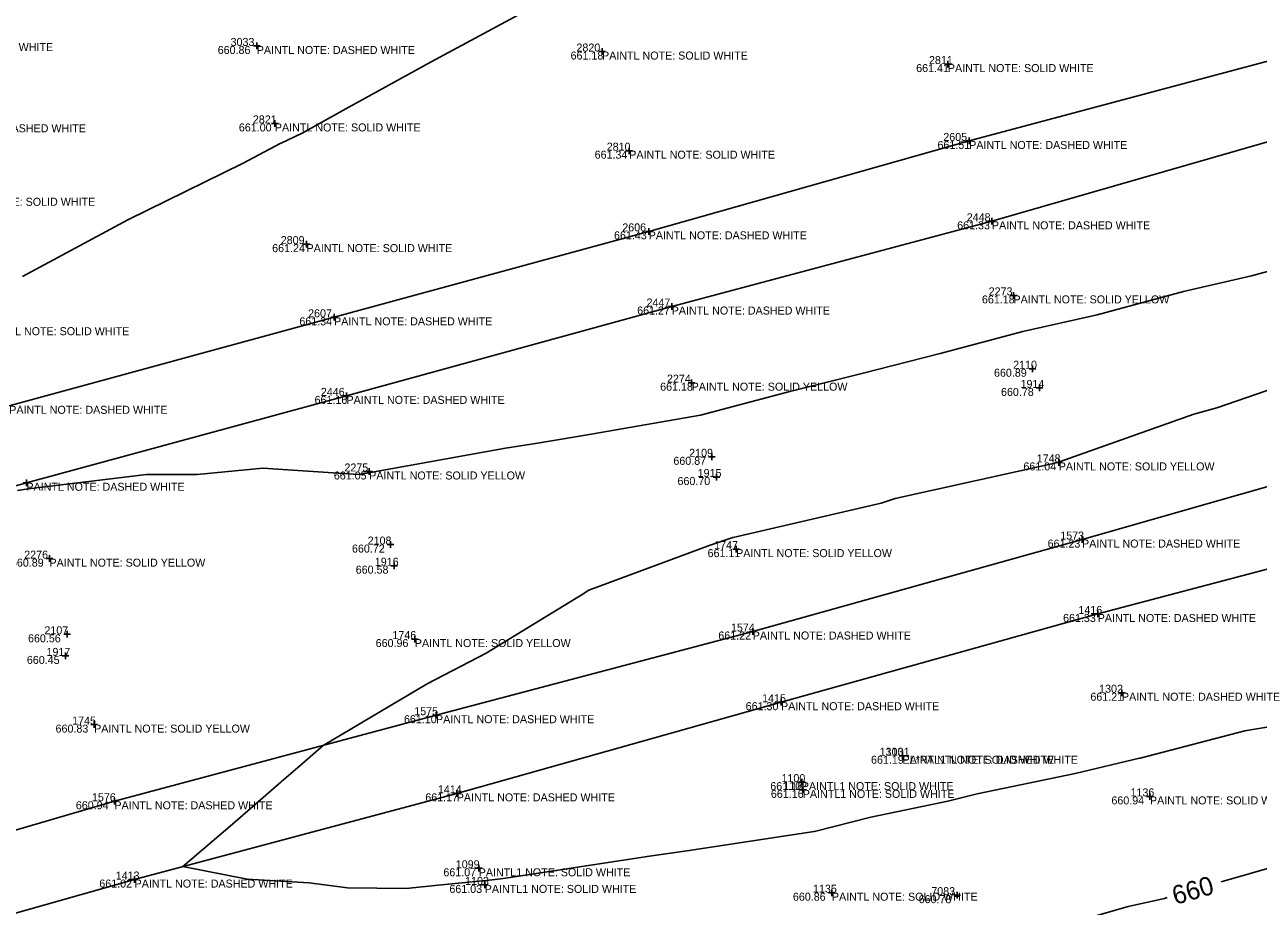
# Model space of a CAD drawing. Extents: x 2129350 to 2137777, y 657588 to 659885.
# Drawn here: x 2133748.4 to 2133933.4, y 658838.9 to 658971.1 of the extents above; entities that cross this region are included whole.
import ezdxf

# ---------------------------------------------------------------- set-up
doc = ezdxf.new("R2010")
doc.units = 0
for name, color, linetype in [('DT_X_Contour_Major', 7, 'Continuous'), ('DT_X_Contour_Minor', 7, 'Continuous'), ('PV_X_COP', 7, 'Continuous'), ('SV_X_Shot_Marker', 7, 'Continuous'), ('SV_X_Text_Comment', 7, 'Continuous'), ('SV_X_Text_Elevation', 7, 'Continuous'), ('SV_X_Text_Name', 7, 'Continuous')]:
    doc.layers.add(name, color=color, linetype=linetype)

msp = doc.modelspace()

# ---------------------------------------------------------------- linework, layer by layer
at = {"layer": 'DT_X_Contour_Major'}
for points in [[(2134023.97, 658869.8), (2134012.9, 658866.33), (2133992.99, 658860.14), (2133990.76, 658859.32), (2133988.11, 658858.55), (2133966.11, 658852.81), (2133946, 658847.61), (2133943.28, 658846.82), (2133940.48, 658846.22), (2133927.8, 658842.53)], [(2133919.73, 658840.18), (2133919.31, 658840.05), (2133913.88, 658838.87), (2133895.17, 658833.45), (2133891.23, 658832.91), (2133890.79, 658832.81), (2133888.54, 658832.31), (2133866.81, 658825.71), (2133844.43, 658820.48), (2133843.44, 658820.25), (2133842.45, 658819.98), (2133823.39, 658813.75)]]:
    msp.add_lwpolyline(points, dxfattribs=at)
at = {"layer": 'DT_X_Contour_Minor'}
for points in [[(2133827.77, 658975.48), (2133809.38, 658965.53), (2133797.05, 658958.73), (2133790.05, 658954.81), (2133786.9, 658953.35), (2133786.9, 658953.35), (2133786.73, 658953.26), (2133781.18, 658950.35), (2133763.9, 658941.81), (2133748.12, 658933.31)], [(2133800.13, 658903.91), (2133800.13, 658903.91), (2133800.27, 658903.93), (2133820.53, 658907.6), (2133825, 658908.31), (2133832.2, 658909.47), (2133849.75, 658912.52), (2133863.13, 658916.08), (2133873.94, 658918.81), (2133885.67, 658921.79), (2133898.08, 658925.08), (2133909.19, 658927.6), (2133922.18, 658931.09), (2133932.35, 658933.43), (2133946.35, 658937.21)], [(2133940.05, 658866.64), (2133931.36, 658865.2), (2133915.67, 658861.1), (2133915.58, 658861.09), (2133905.92, 658858.8), (2133891.24, 658855.73), (2133886.84, 658854.67), (2133875.28, 658852.24), (2133866.85, 658850.1), (2133866.79, 658850.09), (2133848.03, 658847.24), (2133842.08, 658846.39), (2133820.87, 658843.13), (2133819.82, 658843.02), (2133817.21, 658842.7), (2133817.12, 658842.69), (2133817.08, 658842.69), (2133810.41, 658842.04), (2133805.63, 658841.55), (2133796.81, 658841.67), (2133791.09, 658842.4), (2133781.76, 658842.95), (2133772.15, 658844.83), (2133779.57, 658851.2), (2133786.89, 658857.55), (2133790.06, 658860.28), (2133793.18, 658863.01), (2133808.78, 658872.26), (2133817.6, 658876.84), (2133831.11, 658885.1), (2133831.86, 658885.52), (2133833.01, 658886.27), (2133851.22, 658893.04), (2133854.59, 658894.19), (2133854.61, 658894.2), (2133854.65, 658894.21), (2133876.84, 658899.33), (2133878.95, 658900.05), (2133903.32, 658905.44), (2133903.36, 658905.45), (2133903.44, 658905.47), (2133923.71, 658912.71), (2133927.14, 658913.63), (2133945, 658919.79)], [(2133747.36, 658901.25), (2133748.96, 658901.49), (2133766.71, 658903.66), (2133774.27, 658903.66), (2133784.12, 658904.57), (2133798.45, 658903.64), (2133800.13, 658903.91)]]:
    msp.add_lwpolyline(points, dxfattribs=at)
at = {"layer": 'PV_X_COP'}
for points in [[(2134372.8, 659086.61), (2134323.79, 659072.7), (2134275.99, 659059.69), (2134222.68, 659044.63), (2134179.75, 659033.13), (2134131.31, 659020.04), (2134083.27, 659006.66), (2134034.91, 658993.22), (2133987.27, 658980.27), (2133938.9, 658966.72), (2133890.03, 658953.66), (2133841.98, 658940.1), (2133794.81, 658927.21), (2133746.12, 658913.94)], [(2133700.49, 658889.22), (2133748.69, 658902.41), (2133796.68, 658915.43), (2133845.43, 658928.83), (2133893.44, 658941.61), (2133941.21, 658955.4), (2133989.8, 658968.27), (2134038.07, 658981.54), (2134085.87, 658995.18), (2134134.34, 659008.65), (2134182.46, 659021.35), (2134231.16, 659035.11), (2134279.23, 659047.71), (2134327.51, 659061.51), (2134375.77, 659075.33)], [(2134388.52, 659027.39), (2134340.25, 659013.73), (2134292.54, 659000.09), (2134244.03, 658987.31), (2134195.47, 658973.6), (2134147.66, 658960.38), (2134099.08, 658947.08), (2134051.3, 658933.75), (2134003.21, 658920.42), (2133954.92, 658907.58), (2133906.95, 658893.88), (2133857.58, 658880.09), (2133810.1, 658867.54), (2133761.88, 658854.63), (2133713.87, 658840.58)], [(2133717.15, 658829.38), (2133764.91, 658842.89), (2133813.2, 658855.82), (2133861.82, 658869.49), (2133909.3, 658882.72), (2133957.97, 658895.58), (2134006.36, 658909.13), (2134054.49, 658922.5), (2134102.6, 658935.68), (2134150.4, 658949.05), (2134199.32, 658962.22), (2134247.23, 658975.95), (2134295.23, 658988.99), (2134343.07, 659001.85), (2134391.9, 659015.47)]]:
    msp.add_lwpolyline(points, dxfattribs=at)
at = {"layer": 'SV_X_Shot_Marker'}
for p, q in [((2133782.72, 658967.91), (2133783.72, 658967.91)), ((2133783.22, 658968.41), (2133783.22, 658967.41)), ((2133783.22, 658967.91), (2133783.22, 658967.91)), ((2133834.99, 658967.57), (2133834.99, 658966.57)), ((2133834.49, 658967.07), (2133835.49, 658967.07)), ((2133834.99, 658967.07), (2133834.99, 658967.07)), ((2133886.84, 658965.69), (2133886.84, 658964.69)), ((2133886.34, 658965.19), (2133887.34, 658965.19)), ((2133886.84, 658965.19), (2133886.84, 658965.19)), ((2133785.94, 658956.79), (2133785.94, 658955.79)), ((2133785.44, 658956.29), (2133786.44, 658956.29)), ((2133785.94, 658956.29), (2133785.94, 658956.29)), ((2133839.07, 658952.7), (2133839.07, 658951.7)), ((2133889.53, 658953.66), (2133890.53, 658953.66)), ((2133890.03, 658954.16), (2133890.03, 658953.16)), ((2133890.03, 658953.66), (2133890.03, 658953.66)), ((2133838.57, 658952.2), (2133839.57, 658952.2)), ((2133839.07, 658952.2), (2133839.07, 658952.2)), ((2133892.94, 658941.61), (2133893.94, 658941.61)), ((2133893.44, 658942.11), (2133893.44, 658941.11)), ((2133893.44, 658941.61), (2133893.44, 658941.61)), ((2133841.48, 658940.1), (2133842.48, 658940.1)), ((2133841.98, 658940.6), (2133841.98, 658939.6)), ((2133841.98, 658940.1), (2133841.98, 658940.1)), ((2133790.19, 658938.19), (2133791.19, 658938.19)), ((2133790.69, 658938.69), (2133790.69, 658937.69)), ((2133790.69, 658938.19), (2133790.69, 658938.19)), ((2133896.17, 658930.5), (2133897.17, 658930.5)), ((2133896.67, 658931), (2133896.67, 658930)), ((2133896.67, 658930.5), (2133896.67, 658930.5)), ((2133844.93, 658928.83), (2133845.93, 658928.83)), ((2133845.43, 658929.33), (2133845.43, 658928.33)), ((2133845.43, 658928.83), (2133845.43, 658928.83)), ((2133794.31, 658927.21), (2133795.31, 658927.21)), ((2133794.81, 658927.71), (2133794.81, 658926.71)), ((2133794.81, 658927.21), (2133794.81, 658927.21)), ((2133899.03, 658919.5), (2133900.03, 658919.5)), ((2133899.53, 658920), (2133899.53, 658919)), ((2133899.53, 658919.5), (2133899.53, 658919.5)), ((2133848.42, 658917.91), (2133848.42, 658916.91)), ((2133796.68, 658915.93), (2133796.68, 658914.93)), ((2133847.92, 658917.41), (2133848.92, 658917.41)), ((2133848.42, 658917.41), (2133848.42, 658917.41)), ((2133900.06, 658916.62), (2133901.06, 658916.62)), ((2133900.56, 658917.12), (2133900.56, 658916.12)), ((2133900.56, 658916.62), (2133900.56, 658916.62)), ((2133796.18, 658915.43), (2133797.18, 658915.43)), ((2133796.68, 658915.43), (2133796.68, 658915.43)), ((2133851.46, 658906.79), (2133851.46, 658905.79)), ((2133850.96, 658906.29), (2133851.96, 658906.29)), ((2133851.46, 658906.29), (2133851.46, 658906.29)), ((2133902.95, 658905.45), (2133903.95, 658905.45)), ((2133903.45, 658905.95), (2133903.45, 658904.95)), ((2133903.45, 658905.45), (2133903.45, 658905.45)), ((2133748.69, 658902.91), (2133748.69, 658901.91)), ((2133799.58, 658904.09), (2133800.58, 658904.09)), ((2133800.08, 658904.59), (2133800.08, 658903.59)), ((2133800.08, 658904.09), (2133800.08, 658904.09)), ((2133851.66, 658903.26), (2133852.66, 658903.26)), ((2133852.16, 658903.76), (2133852.16, 658902.76)), ((2133852.16, 658903.26), (2133852.16, 658903.26)), ((2133748.19, 658902.41), (2133749.19, 658902.41)), ((2133748.69, 658902.41), (2133748.69, 658902.41)), ((2133803.25, 658893.63), (2133803.25, 658892.63)), ((2133906.45, 658893.88), (2133907.45, 658893.88)), ((2133906.95, 658894.38), (2133906.95, 658893.38)), ((2133906.95, 658893.88), (2133906.95, 658893.88)), ((2133802.75, 658893.13), (2133803.75, 658893.13)), ((2133803.25, 658893.13), (2133803.25, 658893.13)), ((2133854.59, 658892.45), (2133855.59, 658892.45)), ((2133855.09, 658892.95), (2133855.09, 658891.95)), ((2133855.09, 658892.45), (2133855.09, 658892.45)), ((2133751.65, 658891.02), (2133752.65, 658891.02)), ((2133752.15, 658891.52), (2133752.15, 658890.52)), ((2133752.15, 658891.02), (2133752.15, 658891.02)), ((2133803.34, 658889.96), (2133804.34, 658889.96)), ((2133803.84, 658890.46), (2133803.84, 658889.46)), ((2133803.84, 658889.96), (2133803.84, 658889.96)), ((2133908.8, 658882.72), (2133909.8, 658882.72)), ((2133909.3, 658883.22), (2133909.3, 658882.22)), ((2133909.3, 658882.72), (2133909.3, 658882.72)), ((2133857.58, 658880.59), (2133857.58, 658879.59)), ((2133754.28, 658879.67), (2133755.28, 658879.67)), ((2133754.78, 658880.17), (2133754.78, 658879.17)), ((2133754.78, 658879.67), (2133754.78, 658879.67)), ((2133806.42, 658878.96), (2133807.42, 658878.96)), ((2133806.92, 658879.46), (2133806.92, 658878.46)), ((2133806.92, 658878.96), (2133806.92, 658878.96)), ((2133857.08, 658880.09), (2133858.08, 658880.09)), ((2133857.58, 658880.09), (2133857.58, 658880.09)), ((2133754.55, 658876.93), (2133754.55, 658875.93)), ((2133754.05, 658876.43), (2133755.05, 658876.43)), ((2133754.55, 658876.43), (2133754.55, 658876.43)), ((2133912.93, 658871.41), (2133912.93, 658870.41)), ((2133861.32, 658869.49), (2133862.32, 658869.49)), ((2133861.82, 658869.99), (2133861.82, 658868.99)), ((2133861.82, 658869.49), (2133861.82, 658869.49)), ((2133912.43, 658870.91), (2133913.43, 658870.91)), ((2133912.93, 658870.91), (2133912.93, 658870.91)), ((2133810.1, 658868.04), (2133810.1, 658867.04)), ((2133758.34, 658866.13), (2133759.34, 658866.13)), ((2133758.84, 658866.63), (2133758.84, 658865.63)), ((2133758.84, 658866.13), (2133758.84, 658866.13)), ((2133809.6, 658867.54), (2133810.6, 658867.54)), ((2133810.1, 658867.54), (2133810.1, 658867.54)), ((2133879.53, 658861.46), (2133880.53, 658861.46)), ((2133879.53, 658861.46), (2133880.53, 658861.46)), ((2133880.03, 658861.96), (2133880.03, 658860.96)), ((2133880.03, 658861.96), (2133880.03, 658860.96)), ((2133880.03, 658861.46), (2133880.03, 658861.46)), ((2133880.03, 658861.46), (2133880.03, 658861.46)), ((2133864.44, 658857.5), (2133865.44, 658857.5)), ((2133864.94, 658858), (2133864.94, 658857)), ((2133864.94, 658857.5), (2133864.94, 658857.5)), ((2133865.08, 658856.84), (2133865.08, 658855.84)), ((2133761.88, 658855.13), (2133761.88, 658854.13)), ((2133812.7, 658855.82), (2133813.7, 658855.82)), ((2133813.2, 658856.32), (2133813.2, 658855.32)), ((2133813.2, 658855.82), (2133813.2, 658855.82)), ((2133864.58, 658856.34), (2133865.58, 658856.34)), ((2133865.08, 658856.34), (2133865.08, 658856.34)), ((2133916.63, 658855.36), (2133917.63, 658855.36)), ((2133917.13, 658855.86), (2133917.13, 658854.86)), ((2133917.13, 658855.36), (2133917.13, 658855.36)), ((2133761.38, 658854.63), (2133762.38, 658854.63)), ((2133761.88, 658854.63), (2133761.88, 658854.63)), ((2133816, 658844.58), (2133817, 658844.58)), ((2133816.5, 658845.08), (2133816.5, 658844.08)), ((2133816.5, 658844.58), (2133816.5, 658844.58)), ((2133764.41, 658842.89), (2133765.41, 658842.89)), ((2133764.91, 658843.39), (2133764.91, 658842.39)), ((2133764.91, 658842.89), (2133764.91, 658842.89)), ((2133816.9, 658842.09), (2133817.9, 658842.09)), ((2133817.4, 658842.59), (2133817.4, 658841.59)), ((2133817.4, 658842.09), (2133817.4, 658842.09)), ((2133868.95, 658840.92), (2133869.95, 658840.92)), ((2133869.45, 658841.42), (2133869.45, 658840.42)), ((2133869.45, 658840.92), (2133869.45, 658840.92)), ((2133887.71, 658840.55), (2133888.71, 658840.55)), ((2133888.21, 658841.05), (2133888.21, 658840.05)), ((2133888.21, 658840.55), (2133888.21, 658840.55))]:
    msp.add_line(p, q, dxfattribs=at)

# ---------------------------------------------------------------- texts
at = {"layer": 'DT_X_Contour_Major'}
msp.add_text('660', height=2.8, rotation=16.2494, dxfattribs=at).set_placement((2133920.94, 658839.07))
at = {"layer": 'SV_X_Text_Comment'}
for s, p in [('PAINTL NOTE: SOLID WHITE', (2133730.85, 658967.14)), ('PAINTL NOTE: DASHED WHITE', (2133783.22, 658966.7)), ('PAINTL NOTE: SOLID WHITE', (2133834.99, 658965.87)), ('PAINTL NOTE: SOLID WHITE', (2133886.84, 658963.99)), ('PAINTL NOTE: DASHED WHITE', (2133733.89, 658954.96)), ('PAINTL NOTE: SOLID WHITE', (2133785.94, 658955.09)), ('PAINTL NOTE: DASHED WHITE', (2133890.03, 658952.46)), ('PAINTL NOTE: SOLID WHITE', (2133839.07, 658951)), ('PAINTL NOTE: SOLID WHITE', (2133737.16, 658943.94)), ('PAINTL NOTE: DASHED WHITE', (2133893.44, 658940.41)), ('PAINTL NOTE: DASHED WHITE', (2133841.98, 658938.91)), ('PAINTL NOTE: SOLID WHITE', (2133790.69, 658936.99)), ('PAINTL NOTE: SOLID YELLOW', (2133896.67, 658929.3)), ('PAINTL NOTE: DASHED WHITE', (2133845.43, 658927.63)), ('PAINTL NOTE: DASHED WHITE', (2133794.81, 658926.01)), ('PAINTL NOTE: SOLID WHITE', (2133742.26, 658924.53)), ('PAINTL NOTE: SOLID YELLOW', (2133848.42, 658916.21)), ('PAINTL NOTE: DASHED WHITE', (2133746.12, 658912.74)), ('PAINTL NOTE: DASHED WHITE', (2133796.68, 658914.23)), ('PAINTL NOTE: SOLID YELLOW', (2133903.45, 658904.25)), ('PAINTL NOTE: SOLID YELLOW', (2133800.08, 658902.89)), ('PAINTL NOTE: DASHED WHITE', (2133748.69, 658901.2)), ('PAINTL NOTE: DASHED WHITE', (2133906.95, 658892.68)), ('PAINTL NOTE: SOLID YELLOW', (2133855.09, 658891.25)), ('PAINTL NOTE: SOLID YELLOW', (2133752.15, 658889.82)), ('PAINTL NOTE: DASHED WHITE', (2133909.3, 658881.52)), ('PAINTL NOTE: SOLID YELLOW', (2133806.92, 658877.76)), ('PAINTL NOTE: DASHED WHITE', (2133857.58, 658878.89)), ('PAINTL NOTE: DASHED WHITE', (2133861.82, 658868.29)), ('PAINTL NOTE: DASHED WHITE', (2133912.93, 658869.71)), ('PAINTL NOTE: SOLID YELLOW', (2133758.84, 658864.93)), ('PAINTL NOTE: DASHED WHITE', (2133810.1, 658866.34)), ('PAINTL1 NOTE: SOLID WHITE', (2133880.03, 658860.26)), ('EL*PAINTL NOTE: DASHED WHITE', (2133880.03, 658860.26)), ('PAINTL1 NOTE: SOLID WHITE', (2133864.94, 658856.3)), ('PAINTL NOTE: DASHED WHITE', (2133813.2, 658854.62)), ('PAINTL1 NOTE: SOLID WHITE', (2133865.08, 658855.14)), ('PAINTL NOTE: SOLID WHITE', (2133917.13, 658854.16)), ('PAINTL NOTE: DASHED WHITE', (2133761.88, 658853.43)), ('PAINTL1 NOTE: SOLID WHITE', (2133816.5, 658843.38)), ('PAINTL NOTE: DASHED WHITE', (2133764.91, 658841.69)), ('PAINTL1 NOTE: SOLID WHITE', (2133817.4, 658840.89)), ('PAINTL NOTE: SOLID WHITE', (2133869.45, 658839.72))]:
    msp.add_text(s, height=1.2, dxfattribs=at).set_placement(p)
at = {"layer": 'SV_X_Text_Elevation'}
for s, p in [('660.86', (2133777.37, 658966.7)), ('661.18', (2133830.27, 658965.87)), ('661.41', (2133882.08, 658963.99)), ('661.00', (2133780.54, 658955.09)), ('661.51', (2133885.28, 658952.46)), ('661.34', (2133833.88, 658951)), ('661.33', (2133888.23, 658940.41)), ('661.43', (2133836.78, 658938.91)), ('661.24', (2133785.53, 658936.99)), ('661.18', (2133891.94, 658929.3)), ('661.27', (2133840.26, 658927.63)), ('661.34', (2133789.61, 658926.01)), ('660.89', (2133893.75, 658918.3)), ('661.18', (2133843.7, 658916.21)), ('660.78', (2133894.8, 658915.42)), ('661.16', (2133791.89, 658914.23)), ('660.87', (2133845.68, 658905.09)), ('661.04', (2133898.16, 658904.25)), ('661.05', (2133794.78, 658902.89)), ('660.70', (2133846.3, 658902.06)), ('661.23', (2133901.79, 658892.68)), ('660.72', (2133797.5, 658891.93)), ('661.11', (2133850.81, 658891.25)), ('660.89', (2133746.37, 658889.82)), ('660.58', (2133798.06, 658888.77)), ('661.33', (2133904.1, 658881.52)), ('660.56', (2133748.93, 658878.47)), ('660.96', (2133801.05, 658877.76)), ('661.22', (2133852.42, 658878.89)), ('660.45', (2133748.76, 658875.23)), ('661.30', (2133856.52, 658868.29)), ('661.21', (2133908.2, 658869.71)), ('660.83', (2133753.06, 658864.93)), ('661.10', (2133805.29, 658866.34)), ('661.19', (2133875.31, 658860.26)), ('661.19', (2133875.31, 658860.26)), ('661.18', (2133860.21, 658856.3)), ('661.17', (2133808.49, 658854.62)), ('661.16', (2133860.3, 658855.14)), ('660.94', (2133911.35, 658854.16)), ('660.94', (2133756.1, 658853.43)), ('661.07', (2133811.2, 658843.38)), ('661.02', (2133759.62, 658841.69)), ('661.03', (2133812.1, 658840.89)), ('660.86', (2133863.6, 658839.72)), ('660.78', (2133882.45, 658839.35))]:
    msp.add_text(s, height=1.2, dxfattribs=at).set_placement(p)
at = {"layer": 'SV_X_Text_Name'}
for s, p in [('3033', (2133779.3, 658967.91)), ('2820', (2133831.15, 658967.07)), ('2811', (2133884, 658965.19)), ('2821', (2133782.64, 658956.29)), ('2605', (2133886.15, 658953.66)), ('2810', (2133835.69, 658952.2)), ('2448', (2133889.66, 658941.61)), ('2606', (2133838.02, 658940.1)), ('2809', (2133786.82, 658938.19)), ('2273', (2133892.95, 658930.5)), ('2447', (2133841.66, 658928.83)), ('2607', (2133790.92, 658927.21)), ('2110', (2133896.62, 658919.5)), ('2274', (2133844.72, 658917.41)), ('1914', (2133897.73, 658916.62)), ('2446', (2133792.83, 658915.43)), ('2109', (2133848.05, 658906.29)), ('1748', (2133900.15, 658905.45)), ('2275', (2133796.37, 658904.09)), ('1915', (2133849.32, 658903.26)), ('2108', (2133799.85, 658893.13)), ('1747', (2133851.8, 658892.45)), ('1573', (2133903.68, 658893.88)), ('2276', (2133748.36, 658891.02)), ('1916', (2133800.92, 658889.96)), ('1416', (2133906.4, 658882.72)), ('2107', (2133751.39, 658879.67)), ('1574', (2133854.31, 658880.09)), ('1746', (2133803.56, 658878.96)), ('1917', (2133751.7, 658876.43)), ('1302', (2133909.51, 658870.91)), ('1415', (2133858.99, 658869.49)), ('1575', (2133806.83, 658867.54)), ('1745', (2133755.55, 658866.13)), ('1303', (2133876.6, 658861.46)), ('1101', (2133877.53, 658861.46)), ('1100', (2133861.89, 658857.5)), ('1414', (2133810.38, 658855.82)), ('1102', (2133862.16, 658856.34)), ('1136', (2133914.21, 658855.36)), ('1576', (2133758.52, 658854.63)), ('1099', (2133813.06, 658844.58)), ('1413', (2133762.08, 658842.89)), ('1103', (2133814.46, 658842.09)), ('1135', (2133866.61, 658840.92)), ('7083', (2133884.35, 658840.55))]:
    msp.add_text(s, height=1.2, dxfattribs=at).set_placement(p)

doc.saveas('drawing.dxf')
